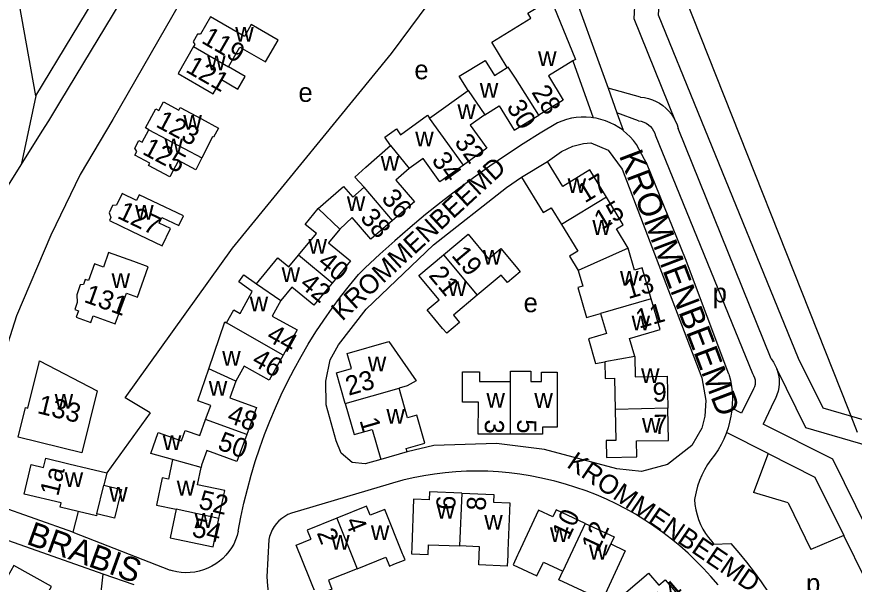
# Model space of a CAD drawing. Extents: x 162883 to 165538, y 383986 to 385172.
# Drawn here: x 164421.3 to 164596.1, y 384744.4 to 384862.4 of the extents above; entities that cross this region are included whole.
import ezdxf

# ---------------------------------------------------------------- set-up
doc = ezdxf.new("R2010")
doc.units = 0
for name, color, linetype in [('BLT_Basislijn', 7, 'Continuous'), ('BLT_Bebouwing', 7, 'Continuous'), ('BLT_Centroide', 7, 'Continuous'), ('BLT_Hoogspanningsmast_en_leidingen', 7, 'Continuous'), ('BLT_Huisnummer', 7, 'Continuous'), ('BLT_Onderverdeling_panden', 7, 'Continuous'), ('BLT_Straatnaam', 7, 'Continuous'), ('BLT_Straatnaam_verkleind', 7, 'Continuous')]:
    doc.layers.add(name, color=color, linetype=linetype)

msp = doc.modelspace()

# ---------------------------------------------------------------- linework, layer by layer
at = {"layer": 'BLT_Basislijn'}
for p, q in [((164537.36, 384853.19), (164541.65, 384841.31)), ((164551.51, 384845.66), (164544.74, 384847.47)), ((164544.74, 384847.47), (164546.6, 384842.33)), ((164425.24, 384845.92), (164422.17, 384831.49)), ((164546.6, 384842.33), (164547.9, 384838.73)), ((164551.1, 384840.67), (164546.6, 384842.33)), ((164563.47, 384842.49), (164584.46, 384791.13)), ((164547.95, 384838.6), (164547.9, 384838.73)), ((164578.81, 384790.98), (164559.4, 384839.08)), ((164422.17, 384831.49), (164426.57, 384838.53)), ((164554.58, 384837.77), (164574.87, 384787.91)), ((164535, 384834.27), (164537.35, 384835.39)), ((164537.35, 384835.39), (164539.64, 384835.95)), ((164539.64, 384835.95), (164541.13, 384836.06)), ((164541.13, 384836.06), (164544.78, 384834.59)), ((164532.1, 384832.23), (164535, 384834.27)), ((164544.78, 384834.59), (164547.7, 384830.58)), ((164415.09, 384820.19), (164422.17, 384831.49)), ((164547.7, 384830.58), (164560.65, 384796.69)), ((164523.55, 384826.77), (164526.67, 384828.93)), ((164508.31, 384814.81), (164523.55, 384826.77)), ((164494.2, 384801.34), (164508.31, 384814.81)), ((164488.44, 384793.96), (164494.2, 384801.34)), ((164560.65, 384796.69), (164564.3, 384787.06)), ((164486.73, 384790.82), (164488.44, 384793.96)), ((164485.78, 384786.35), (164486.73, 384790.82)), ((164485.9, 384781.37), (164485.78, 384786.35)), ((164564.3, 384787.06), (164565.17, 384782.34)), ((164575.12, 384784.74), (164572.58, 384779.68)), ((164487.93, 384773.86), (164485.9, 384781.37)), ((164565.17, 384782.34), (164564.96, 384779.07)), ((164579.37, 384782.1), (164577.13, 384777.39)), ((164572.58, 384779.68), (164570.6, 384780.68)), ((164564.96, 384779.07), (164564.3, 384776.56)), ((164564.3, 384776.56), (164562.23, 384772.91)), ((164489.01, 384771.34), (164487.93, 384773.86)), ((164508.36, 384772.91), (164502.82, 384771.56)), ((164521.44, 384773.31), (164508.36, 384772.91)), ((164531.46, 384772.11), (164521.44, 384773.31)), ((164562.23, 384772.91), (164557.14, 384768.96)), ((164491.29, 384769.39), (164489.01, 384771.34)), ((164546.54, 384768.04), (164531.46, 384772.11)), ((164578.17, 384771.26), (164575.09, 384763.11)), ((164578.17, 384771.26), (164587.94, 384766.33)), ((164557.14, 384768.96), (164551.73, 384767.5)), ((164551.73, 384767.5), (164546.54, 384768.04)), ((164587.94, 384766.33), (164593.95, 384754.15)), ((164499.06, 384764.86), (164478.61, 384758.79)), ((164432.98, 384754.79), (164411.44, 384762.47)), ((164582.37, 384760.96), (164575.09, 384763.11)), ((164582.37, 384760.96), (164587.06, 384751.21)), ((164434.11, 384759.16), (164432.98, 384754.79)), ((164439.29, 384746.09), (164410.17, 384756.32)), ((164432.98, 384754.79), (164453.33, 384746.86)), ((164473.88, 384753.3), (164473.5, 384745.53)), ((164593.95, 384754.15), (164587.06, 384751.21)), ((164566.85, 384752.35), (164570.35, 384752.43)), ((164445.76, 384743.83), (164439.29, 384746.09))]:
    msp.add_line(p, q, dxfattribs=at)
for points in [[(164430.45, 384844.87), (164452.27, 384880.91), (164469.23, 384908.15), (164475.48, 384915.75), (164495.12, 384939.19)], [(164425.24, 384845.92), (164448.01, 384883.53), (164465.16, 384911.08), (164471.63, 384918.94), (164483.24, 384932.8)], [(164425.24, 384845.92), (164413.97, 384908.4)], [(164553.46, 384904.05), (164536.06, 384871.5), (164544.74, 384847.47)], [(164476.36, 384898.29), (164468.85, 384888.02), (164463.15, 384879.01), (164441.34, 384840.94), (164434.48, 384829.48), (164428.37, 384816.83), (164421.19, 384799.97), (164416.17, 384784.39), (164411.44, 384762.47)], [(164558.83, 384840.61), (164550.16, 384861.98), (164550.41, 384865.93), (164552.56, 384872.27), (164563.82, 384891.08), (164568.11, 384888.51)], [(164568.11, 384888.51), (164557.12, 384870.16), (164555.36, 384864.96), (164555.22, 384862.8), (164563.47, 384842.49)], [(164449.13, 384779.73), (164443.92, 384782.89), (164466.3, 384814.08), (164499.55, 384854.74), (164517.27, 384878.66), (164530.6, 384871.89)], [(164551.51, 384845.66), (164552.35, 384845.55), (164553.17, 384845.36), (164553.98, 384845.09), (164554.75, 384844.75), (164555.49, 384844.34), (164556.19, 384843.86), (164556.83, 384843.32), (164557.43, 384842.71), (164557.96, 384842.06), (164558.43, 384841.36), (164558.83, 384840.61)], [(164426.57, 384838.53), (164427.94, 384840.72), (164430.45, 384844.87)], [(164541.65, 384841.31), (164541.2, 384841.38), (164540.17, 384841.46), (164539.14, 384841.46), (164538.11, 384841.37), (164537.09, 384841.21), (164536.09, 384840.97), (164535.11, 384840.65), (164534.19, 384840.27)], [(164547.9, 384838.73), (164546.98, 384839.3), (164546.1, 384839.83), (164545.17, 384840.29), (164544.21, 384840.68), (164543.23, 384840.99), (164542.22, 384841.23), (164541.65, 384841.31)], [(164551.1, 384840.67), (164551.65, 384840.59), (164552.19, 384840.42), (164552.7, 384840.18), (164553.17, 384839.88), (164553.59, 384839.5), (164553.95, 384839.08), (164554.25, 384838.6), (164554.48, 384838.09), (164554.58, 384837.77)], [(164558.83, 384840.61), (164559.16, 384839.83), (164559.4, 384839.08)], [(164534.19, 384840.27), (164530.59, 384838.11), (164527.03, 384835.88), (164523.52, 384833.58), (164520.05, 384831.21), (164516.62, 384828.78), (164513.25, 384826.28), (164509.92, 384823.72), (164506.64, 384821.1), (164503.41, 384818.42), (164500.24, 384815.67), (164497.11, 384812.86), (164494.04, 384810), (164492.81, 384808.82)], [(164550.66, 384835.73), (164550.04, 384836.55), (164549.36, 384837.33), (164548.62, 384838.05), (164547.95, 384838.6)], [(164569.97, 384787.79), (164560.89, 384811.85), (164552.93, 384831.56), (164550.66, 384835.73)], [(164467.53, 384755.01), (164468.08, 384757.95), (164468.71, 384760.88), (164469.42, 384763.79), (164470.2, 384766.69), (164471.06, 384769.56), (164472, 384772.4), (164473.01, 384775.22), (164474.1, 384778.02), (164475.26, 384780.78), (164476.5, 384783.51), (164477.8, 384786.21), (164479.18, 384788.87), (164480.63, 384791.49), (164482.15, 384794.07), (164483.74, 384796.61), (164485.39, 384799.11), (164487.11, 384801.57), (164488.9, 384803.97), (164490.75, 384806.33), (164492.66, 384808.64), (164492.81, 384808.82)], [(164578.81, 384790.98), (164579.27, 384790.33), (164579.65, 384789.64), (164579.97, 384788.91)], [(164584.46, 384791.13), (164589.57, 384780.76), (164600.57, 384777.58), (164601.99, 384776.65)], [(164579.97, 384788.91), (164580.21, 384788.16), (164580.38, 384787.38), (164580.46, 384786.59), (164580.47, 384785.8), (164580.4, 384785.01), (164580.24, 384784.23), (164580.01, 384783.47), (164579.71, 384782.73), (164579.37, 384782.1)], [(164606.53, 384686.39), (164609.12, 384698.86), (164610.62, 384710.09), (164611.33, 384711.45), (164612.53, 384712.53), (164631.05, 384720.07), (164599.22, 384772.76), (164586.06, 384776.57), (164579.97, 384788.91)], [(164569.97, 384787.79), (164570.27, 384786.56), (164570.49, 384785.32), (164570.63, 384784.07), (164570.69, 384782.81), (164570.67, 384781.55), (164570.6, 384780.68)], [(164574.87, 384787.91), (164575.13, 384787.51), (164575.32, 384787.07), (164575.44, 384786.6), (164575.48, 384786.12), (164575.43, 384785.65), (164575.31, 384785.18), (164575.12, 384784.74)], [(164449.13, 384779.73), (164440.05, 384767.19)], [(164570.6, 384780.68), (164570.56, 384780.3), (164570.38, 384779.05), (164570.12, 384777.82), (164569.79, 384776.61), (164569.46, 384775.66)], [(164600.4, 384708.91), (164613.39, 384726.04), (164591.69, 384770.05), (164577.13, 384777.39)], [(164569.46, 384775.66), (164569.38, 384775.42), (164568.89, 384774.26), (164568.33, 384773.13), (164567.7, 384772.04), (164566.94, 384770.92)], [(164578.17, 384771.26), (164569.46, 384775.66)], [(164566.94, 384770.92), (164566.19, 384769.94), (164565.49, 384768.92), (164564.87, 384767.85), (164564.32, 384766.74), (164563.83, 384765.6), (164563.43, 384764.43), (164563.1, 384763.24), (164562.84, 384762.02), (164562.78, 384761.64)], [(164497.31, 384769.99), (164494.05, 384769.06), (164491.29, 384769.39)], [(164528.5, 384766.56), (164526.3, 384766.92), (164524.08, 384767.21), (164521.85, 384767.41), (164519.62, 384767.53), (164517.38, 384767.58), (164515.15, 384767.54), (164512.92, 384767.42), (164510.69, 384767.23), (164508.47, 384766.95), (164506.26, 384766.59), (164504.07, 384766.16), (164501.89, 384765.65), (164499.73, 384765.06), (164499.06, 384764.86)], [(164567.7, 384743.82), (164566.22, 384745.56), (164564.68, 384747.24), (164563.09, 384748.86), (164561.43, 384750.43), (164559.73, 384751.94), (164557.97, 384753.39), (164556.16, 384754.78), (164554.3, 384756.1), (164552.4, 384757.36), (164550.46, 384758.55), (164548.47, 384759.67), (164546.45, 384760.71), (164544.39, 384761.69), (164542.3, 384762.6), (164540.18, 384763.43), (164538.03, 384764.18), (164535.85, 384764.86), (164533.65, 384765.47), (164531.43, 384765.99), (164529.2, 384766.44), (164528.5, 384766.56)], [(164562.78, 384761.64), (164562.88, 384760.57), (164563.06, 384759.51), (164563.31, 384758.46), (164563.65, 384757.44), (164564.05, 384756.44), (164564.54, 384755.48), (164565.09, 384754.56), (164565.71, 384753.68), (164566.39, 384752.85), (164566.85, 384752.35)], [(164478.61, 384758.79), (164477.9, 384758.49), (164477.23, 384758.12), (164476.59, 384757.68), (164476.01, 384757.17), (164475.48, 384756.61), (164475.02, 384755.99), (164474.62, 384755.34), (164474.29, 384754.64), (164474.03, 384753.91), (164473.88, 384753.3)], [(164467.53, 384755.01), (164467.29, 384754.1), (164466.96, 384753.21), (164466.56, 384752.35), (164466.09, 384751.54), (164465.55, 384750.76), (164464.95, 384750.03), (164464.29, 384749.36), (164463.57, 384748.74), (164462.81, 384748.19), (164462, 384747.7), (164461.15, 384747.29), (164460.27, 384746.95), (164459.37, 384746.68), (164458.44, 384746.49), (164457.5, 384746.38), (164456.56, 384746.35), (164455.62, 384746.4), (164454.68, 384746.53), (164453.76, 384746.73), (164453.33, 384746.86)], [(164594.58, 384709.5), (164607.54, 384726.6), (164593.95, 384754.15)], [(164570.35, 384752.43), (164572.03, 384750.51), (164573.66, 384748.53), (164575.23, 384746.5), (164576.73, 384744.43), (164578.16, 384742.31), (164579.53, 384740.15), (164580.83, 384737.94), (164582.06, 384735.7), (164583.22, 384733.41), (164584.31, 384731.1), (164585.32, 384728.74), (164586.26, 384726.36), (164587.13, 384723.95), (164587.2, 384723.74)], [(164437.05, 384732.24), (164437.89, 384733.59), (164439.29, 384746.09)], [(164473.5, 384745.53), (164473.64, 384743.63), (164473.85, 384741.73), (164474.15, 384739.85), (164474.44, 384738.33)]]:
    msp.add_lwpolyline(points, dxfattribs=at)
at = {"layer": 'BLT_Bebouwing'}
for p, q in [((164537.91, 384853.52), (164537.36, 384853.19)), ((164526.67, 384828.93), (164532.1, 384832.23)), ((164502.82, 384785.34), (164501.1, 384784.89))]:
    msp.add_line(p, q, dxfattribs=at)
for points in [[(164523.7, 384851.79), (164520.44, 384857.11), (164528.58, 384862.11), (164527.95, 384863.14), (164532.71, 384866.07)], [(164532.71, 384866.07), (164532.81, 384866.13), (164537.91, 384853.52)], [(164465.46, 384851.99), (164467.83, 384856.09), (164473.22, 384852.98), (164475.84, 384857.53), (164470.22, 384860.77), (164468.81, 384858.31), (164461.74, 384862.38), (164459.65, 384858.75), (164459.01, 384858.75), (164458.1, 384857.18), (164458.43, 384856.61), (164458.18, 384856.18)], [(164458.18, 384856.18), (164454.95, 384850.57), (164459.29, 384848.07), (164462.29, 384846.34), (164464, 384849.3), (164467.46, 384847.31), (164468.98, 384849.96), (164465.46, 384851.99)], [(164515.49, 384847.02), (164513.67, 384849.99), (164519.04, 384853.29), (164520.99, 384850.12), (164523.7, 384851.79)], [(164537.36, 384853.19), (164532.27, 384850.06), (164535.37, 384845), (164530.26, 384841.85)], [(164507.46, 384841.22), (164515.49, 384847.02)], [(164448.84, 384838.83), (164448.16, 384839.2), (164450.3, 384843.2), (164450.95, 384842.85), (164451.91, 384844.66), (164455.14, 384842.94), (164455.41, 384843.44), (164459.82, 384841.09), (164463.41, 384839.18), (164462.38, 384837.26), (164462.17, 384837.38), (164459.91, 384832.94)], [(164518.97, 384841.93), (164522.01, 384843.81), (164525.14, 384838.71), (164530.26, 384841.85)], [(164499.31, 384835.55), (164498.09, 384837.26), (164500.53, 384839.01), (164501.4, 384837.79), (164507.02, 384841.84), (164507.46, 384841.22)], [(164518.97, 384841.93), (164515.96, 384839.78), (164519.41, 384834.95), (164514.52, 384831.46)], [(164459.91, 384832.94), (164458.65, 384830.47), (164455.04, 384832.39), (164453.25, 384828.99), (164448.8, 384831.36), (164449.05, 384831.83), (164445.92, 384833.49), (164446.33, 384834.27), (164445.9, 384834.97), (164446.76, 384836.59), (164447.45, 384836.23), (164448.84, 384838.83)], [(164493.79, 384826.82), (164491.85, 384828.96), (164494.18, 384831.02), (164499.31, 384835.55)], [(164514.52, 384831.46), (164509.64, 384827.97), (164506.16, 384832.84), (164503.23, 384830.73)], [(164544.44, 384824.73), (164540.96, 384830.45), (164535.27, 384827), (164532.1, 384832.23)], [(164503.23, 384830.73), (164500.43, 384828.31), (164504.3, 384823.81), (164499.75, 384819.89)], [(164526.67, 384828.93), (164531.18, 384821.52), (164532.89, 384822.56), (164535.04, 384819.02)], [(164484.22, 384822.38), (164489.47, 384827), (164491.43, 384824.75), (164493.79, 384826.82)], [(164449.64, 384823.94), (164446.85, 384825.27), (164446.27, 384824.05), (164443.25, 384825.5), (164442.1, 384823.08), (164441.27, 384823.02), (164440.54, 384821.49), (164440.89, 384820.49), (164440.61, 384819.9), (164445.26, 384817.65), (164451.64, 384814.59), (164453.37, 384818.21), (164450.97, 384819.35), (164451.54, 384820.54), (164455.12, 384818.82), (164456.09, 384820.85), (164449.64, 384823.94)], [(164548.96, 384814.09), (164546.5, 384818.15), (164547.91, 384819.01), (164544.44, 384824.73)], [(164480.08, 384812.63), (164483.85, 384817.16), (164481.51, 384819.08), (164484.22, 384822.38)], [(164499.75, 384819.89), (164495.2, 384815.97), (164491.3, 384820.51), (164488.71, 384818.1)], [(164488.71, 384818.1), (164486.36, 384815.24), (164490.95, 384811.47), (164487.14, 384806.83)], [(164535.04, 384819.02), (164538.42, 384813.46), (164536.71, 384812.42), (164538.5, 384809.47)], [(164510.38, 384812.72), (164515.52, 384817.01), (164519.78, 384811.91), (164522.32, 384814.02), (164525.52, 384810.19), (164526.39, 384809.15), (164523.71, 384806.91), (164522.43, 384808.45), (164517.43, 384804.28)], [(164448.73, 384810.21), (164445.68, 384811.31), (164440.43, 384813.19), (164439.35, 384810.17), (164437.48, 384810.84), (164436.22, 384807.33), (164435.57, 384807.56), (164435.21, 384806.55), (164434.54, 384806.43), (164433.8, 384804.38), (164433.88, 384802.73), (164433.38, 384801.33), (164434.15, 384801.05), (164433.66, 384799.7), (164436.74, 384798.59), (164437.25, 384799.99), (164441.85, 384798.33), (164444.15, 384804.74), (164446.46, 384803.91), (164448.73, 384810.21)], [(164471.33, 384806.64), (164475.81, 384812.08), (164478.11, 384810.19), (164480.08, 384812.63)], [(164517.43, 384804.28), (164512.44, 384800.11), (164513.72, 384798.58), (164511.04, 384796.34), (164510.17, 384797.37), (164506.97, 384801.21), (164509.5, 384803.33), (164505.24, 384808.43), (164510.38, 384812.72)], [(164553.74, 384803.55), (164551.87, 384809.99), (164550.29, 384809.53), (164548.96, 384814.09)], [(164538.5, 384809.47), (164539.46, 384806.16), (164538.45, 384805.87), (164540.26, 384799.64), (164543.19, 384800.49)], [(164465.04, 384798.54), (164466.57, 384801.22), (164467.89, 384800.47), (164470.45, 384805.06), (164467.64, 384807.09), (164468.69, 384808.55), (164471.33, 384806.64)], [(164487.14, 384806.83), (164483.33, 384802.19), (164478.73, 384805.97), (164476.41, 384803.16)], [(164476.41, 384803.16), (164474.61, 384799.92), (164479.8, 384797.03), (164476.88, 384791.79)], [(164550.33, 384791.46), (164549.22, 384795.26), (164555.61, 384797.12), (164553.74, 384803.55)], [(164543.19, 384800.49), (164544.42, 384796.27), (164540.62, 384795.17), (164542.1, 384790.05), (164544.03, 384790.36)], [(164461.36, 384788.92), (164464.72, 384798.72), (164465.04, 384798.54)], [(164489.87, 384781.66), (164488.01, 384788.1), (164491.16, 384788.97), (164490.26, 384792.13), (164498.96, 384794.64)], [(164498.96, 384794.64), (164504.7, 384786.39), (164502.82, 384785.34)], [(164476.88, 384791.79), (164473.96, 384786.54), (164468.74, 384789.45), (164467.01, 384786.32)], [(164550.33, 384791.46), (164550.42, 384787.24), (164557.09, 384787.39), (164557.23, 384780.69)], [(164544.03, 384790.36), (164544.1, 384786.93), (164546.09, 384786.97), (164546.22, 384780.46)], [(164460.71, 384778.34), (164461.77, 384781.26), (164459.07, 384782.24), (164461.36, 384788.92)], [(164524.33, 384775.29), (164517.64, 384775.3), (164517.65, 384781.93), (164514.36, 384781.94), (164514.37, 384786.94), (164514.37, 384788.29), (164517.86, 384788.28), (164517.86, 384786.28), (164524.35, 384786.26)], [(164524.35, 384786.26), (164524.36, 384788.44), (164528.62, 384788.44), (164528.61, 384786.26), (164530.85, 384786.25), (164530.85, 384788.25), (164534.14, 384788.24), (164534.12, 384776.76), (164531.03, 384776.76), (164531.03, 384775.28), (164524.33, 384775.29)], [(164467.01, 384786.32), (164465.76, 384782.89), (164471.35, 384780.87), (164469.3, 384775.22)], [(164502.82, 384771.56), (164502.6, 384772.32), (164506.49, 384773.43), (164504.84, 384779.22), (164502.89, 384778.66), (164501.1, 384784.89)], [(164489.87, 384781.66), (164491.73, 384775.19), (164495.51, 384776.28), (164497.31, 384769.99)], [(164546.22, 384780.46), (164546.35, 384773.98), (164544.35, 384773.93), (164544.42, 384770.43), (164550.77, 384770.56), (164550.7, 384773.86), (164557.37, 384773.99), (164557.23, 384780.69)], [(164453.79, 384770.02), (164449.29, 384771.27), (164450.8, 384775.64), (164455.64, 384773.88), (164456.44, 384776.08), (164459.49, 384774.97), (164460.71, 384778.34)], [(164469.3, 384775.22), (164467.25, 384769.58), (164460.98, 384771.86), (164459.87, 384768.8), (164459.77, 384768.32)], [(164502.82, 384771.56), (164497.31, 384769.99)], [(164434.11, 384759.16), (164430.33, 384760.06), (164430.55, 384760.97), (164422.83, 384762.79), (164424.31, 384768.93), (164426.84, 384768.32), (164427.31, 384770.26), (164432.17, 384769.09), (164436.24, 384768.11)], [(164453.79, 384770.02), (164452.93, 384765.88), (164451.62, 384766.15), (164450.46, 384760.48), (164454.52, 384759.64)], [(164436.24, 384768.11), (164440.05, 384767.19)], [(164440.05, 384767.19), (164439.43, 384764.65)], [(164463.48, 384757.65), (164464.69, 384763.52), (164459.03, 384764.68), (164459.77, 384768.32)], [(164439.43, 384764.65), (164443.13, 384763.76), (164442.85, 384762.6), (164441.68, 384757.74), (164438, 384758.62)], [(164514.17, 384762.95), (164507.47, 384763.21), (164507.41, 384761.57), (164504.11, 384761.7), (164503.73, 384751.68), (164503.68, 384750.33), (164507.17, 384750.19), (164507.25, 384752.19), (164513.74, 384751.94)], [(164514.17, 384762.95), (164520.86, 384762.69), (164520.8, 384761.08), (164524.2, 384760.95), (164523.82, 384750.92), (164523.78, 384750), (164523.69, 384747.75), (164517.72, 384747.98), (164517.8, 384750), (164517.86, 384751.79), (164513.74, 384751.94)], [(164498.11, 384759.59), (164495.06, 384758.37), (164494.3, 384760.25), (164488.1, 384757.76)], [(164438, 384758.62), (164437.89, 384758.26), (164434.11, 384759.16)], [(164454.52, 384759.64), (164453.28, 384753.62), (164462.27, 384751.78), (164463.48, 384757.65)], [(164492.35, 384747.19), (164498.36, 384749.6), (164499.1, 384747.75), (164500, 384748.11), (164502.34, 384749.05), (164501.95, 384750), (164501.84, 384750.28), (164498.11, 384759.59)], [(164539.94, 384756.66), (164533.88, 384759.49), (164533.2, 384758.03), (164530.2, 384759.42), (164525.97, 384750.32), (164525.82, 384750), (164524.89, 384748.01), (164529.89, 384745.68), (164531.23, 384748.58), (164535.3, 384746.69)], [(164488.1, 384757.76), (164481.89, 384755.26), (164482.65, 384753.36)], [(164539.94, 384756.66), (164546.01, 384753.84), (164544.23, 384750), (164545.33, 384752.36), (164548.33, 384750.96), (164544.11, 384741.88), (164543.54, 384740.65), (164539.39, 384742.58), (164534.44, 384744.89), (164535.3, 384746.69)], [(164492.35, 384747.19), (164486.33, 384744.77), (164487.07, 384742.92), (164483.83, 384741.61), (164479.61, 384752.14), (164482.65, 384753.36)], [(164422.14, 384732.28), (164428.49, 384743.45), (164420.65, 384747.89), (164414.32, 384736.72), (164422.14, 384732.28)], [(164552.62, 384732.6), (164548.38, 384737.55), (164546.86, 384736.25), (164544.59, 384738.91), (164545.61, 384739.79), (164553.21, 384746.28), (164555.36, 384743.77), (164556.64, 384744.87), (164561.01, 384739.77)]]:
    msp.add_lwpolyline(points, dxfattribs=at)
msp.add_lwpolyline([(164438.03, 384784.32), (164434.88, 384771.4), (164421.53, 384774.65), (164423.06, 384780.85), (164423.59, 384780.72), (164425.92, 384790.22), (164426.02, 384790.62)], close=True, dxfattribs=at)
at = {"layer": 'BLT_Hoogspanningsmast_en_leidingen'}
for p, q in [((164594.98, 384780.29), (164501.03, 385017.23)), ((164596.83, 384775.62), (164594.98, 384780.29))]:
    msp.add_line(p, q, dxfattribs=at)
at = {"layer": 'BLT_Onderverdeling_panden'}
for p, q in [((164458.18, 384856.18), (164465.46, 384851.99)), ((164515.49, 384847.02), (164518.97, 384841.93)), ((164514.52, 384831.46), (164507.46, 384841.22)), ((164448.84, 384838.83), (164459.91, 384832.94)), ((164499.31, 384835.55), (164503.23, 384830.73)), ((164499.75, 384819.89), (164493.79, 384826.82)), ((164544.44, 384824.73), (164535.04, 384819.02)), ((164484.22, 384822.38), (164488.71, 384818.1)), ((164487.14, 384806.83), (164480.08, 384812.63)), ((164510.38, 384812.72), (164517.43, 384804.28)), ((164548.96, 384814.09), (164538.5, 384809.47)), ((164471.33, 384806.64), (164476.41, 384803.16)), ((164553.74, 384803.55), (164543.19, 384800.49)), ((164476.88, 384791.79), (164465.04, 384798.54)), ((164550.33, 384791.46), (164544.03, 384790.36)), ((164467.01, 384786.32), (164461.36, 384788.92)), ((164524.33, 384775.29), (164524.35, 384786.26)), ((164489.87, 384781.66), (164501.1, 384784.89)), ((164557.23, 384780.69), (164546.22, 384780.46)), ((164469.3, 384775.22), (164460.71, 384778.34)), ((164459.77, 384768.32), (164453.79, 384770.02)), ((164438, 384758.62), (164439.43, 384764.65)), ((164514.17, 384762.95), (164513.74, 384751.94)), ((164463.48, 384757.65), (164454.52, 384759.64)), ((164488.1, 384757.76), (164492.35, 384747.19)), ((164539.94, 384756.66), (164535.3, 384746.69))]:
    msp.add_line(p, q, dxfattribs=at)
msp.add_lwpolyline([(164530.26, 384841.85), (164525.43, 384849.61), (164523.88, 384851.89), (164523.7, 384851.79)], dxfattribs=at)

# ---------------------------------------------------------------- texts
at = {"layer": 'BLT_Centroide'}
for s, p in [('w', (164466.88, 384857.19)), ('w', (164530.12, 384852.11)), ('w', (164461.03, 384851.25)), ('e', (164504.29, 384849.36)), ('e', (164480.08, 384844.64)), ('w', (164517.95, 384845.5)), ('w', (164513.28, 384841.09)), ('w', (164456.05, 384838.81)), ('w', (164452.11, 384833.91)), ('w', (164504.47, 384835.35)), ('w', (164497.26, 384830.28)), ('w', (164536.29, 384825.62)), ('w', (164490.19, 384821.87)), ('w', (164445.98, 384820.03)), ('w', (164541.47, 384816.88)), ('w', (164482.18, 384812.93)), ('w', (164518.62, 384810.66)), ('w', (164476.57, 384807.06)), ('w', (164547.23, 384806.28)), ('w', (164441.06, 384805.8)), ('w', (164511.33, 384804.09)), ('p', (164566.58, 384802.78)), ('w', (164469.9, 384800.92)), ('e', (164527.1, 384800.74)), ('w', (164549.64, 384796.97)), ('w', (164464.16, 384789.57)), ('w', (164494.57, 384788.41)), ('w', (164551.62, 384785.97)), ('w', (164461.36, 384783.3)), ('w', (164429.18, 384780.6)), ('w', (164519.34, 384780.8)), ('w', (164529.34, 384780.77)), ('w', (164498.45, 384777.47)), ('w', (164551.83, 384775.56)), ('w', (164451.75, 384771.95)), ('w', (164431.27, 384764.25)), ('w', (164454.68, 384762.47)), ('w', (164440.56, 384761.19)), ('w', (164508.92, 384757.64)), ('w', (164458.4, 384755.72)), ('w', (164518.88, 384755.36)), ('w', (164495.22, 384753.16)), ('w', (164532.61, 384752.75)), ('w', (164486.91, 384751.14)), ('w', (164540.75, 384749.11)), ('p', (164586.08, 384742.15))]:
    msp.add_text(s, height=4, dxfattribs=at).set_placement(p)
at = {"layer": 'BLT_Huisnummer'}
for s, rotation, p in [('119', 330.0529, (164459.62, 384857.08)), ('121', 330.0462, (164456.33, 384851.03)), ('28', 301.5443, (164528.65, 384846.66)), ('30', 301.5443, (164523.42, 384843.61)), ('123', 331.9573, (164450.1, 384839.56)), ('32', 305.5231, (164512.51, 384836.24)), ('125', 331.9629, (164447.28, 384833.87)), ('34', 305.5187, (164507.75, 384832.46)), ('17', 31.2819, (164539.89, 384823.43)), ('36', 310.7495, (164497.23, 384824.39)), ('127', 334.4194, (164442.04, 384820.49)), ('15', 31.2903, (164543.39, 384817.8)), ('38', 310.7495, (164492.8, 384820.34)), ('19', 309.8509, (164511.89, 384812.53)), ('40', 320.5893, (164483.87, 384810.71)), ('21', 309.8453, (164507.12, 384808.36)), ('42', 320.5893, (164480.13, 384806.21)), ('13', 16.2055, (164548.95, 384803.46)), ('131', 340.2232, (164435.1, 384802.93)), ('11', 16.1951, (164551.22, 384797.29)), ('44', 330.9028, (164473.17, 384794.98)), ('46', 330.8933, (164470.12, 384789.89)), ('23', 16.0719, (164490.56, 384783.28)), ('9', 1.1971, (164554.06, 384782.05)), ('133', 346.3341, (164425.38, 384779.7)), ('48', 340.0662, (164464.96, 384777.85)), ('7', 1.1167, (164554.25, 384775.31)), ('1', 286.0716, (164492.81, 384778.17)), ('3', 269.8877, (164519, 384778.35)), ('5', 269.8877, (164525.76, 384778.4)), ('50', 340.0662, (164462.98, 384772.18)), ('1a', 76.4557, (164429.91, 384762.18)), ('52', 346.2923, (164459.05, 384759.81)), ('6', 87.8143, (164512.83, 384759.41)), ('8', 87.8143, (164519.18, 384759.26)), ('10', 65.057, (164536.46, 384753.02)), ('54', 346.2923, (164457.65, 384753.99)), ('4', 291.8633, (164489.76, 384757.13)), ('12', 65.057, (164542.59, 384750.46)), ('2', 291.8633, (164483.85, 384754.7)), ('14', 40.505, (164556.29, 384738.22))]:
    msp.add_text(s, height=4, rotation=rotation, dxfattribs=at).set_placement(p)
at = {"layer": 'BLT_Straatnaam'}
for s, rotation, p in [('KROMMENBEEMD', 290.8023, (164546.96, 384833.46)), ('BRABIS', 340.1399, (164423.06, 384752.43))]:
    msp.add_text(s, height=5, rotation=rotation, dxfattribs=at).set_placement(p)
at = {"layer": 'BLT_Straatnaam_verkleind'}
for rotation, p in [(42.6789, (164489.21, 384798.73)), (325.6789, (164535.9, 384768.54))]:
    msp.add_text('KROMMENBEEMD', height=4, rotation=rotation, dxfattribs=at).set_placement(p)

doc.saveas('drawing.dxf')
